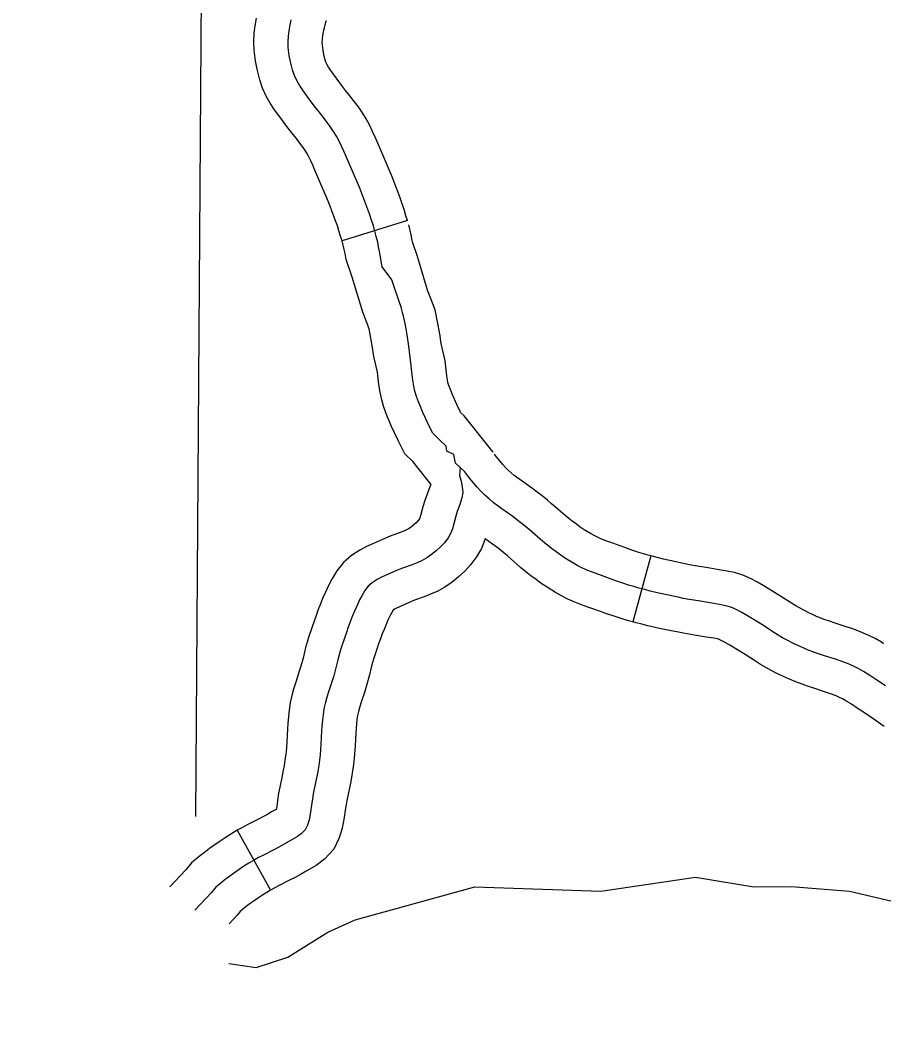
# Model space of a CAD drawing. Extents: x -19 to 366, y -4 to 359.
# Drawn here: x 133.3862 to 133.7443, y 196.471 to 196.8944 of the extents above; entities that cross this region are included whole.
import ezdxf

# ---------------------------------------------------------------- set-up
doc = ezdxf.new("R2010")
doc.units = 0
for name, color, linetype in [('R_Alt Surface', 7, 'Continuous'), ('R_Temp Easement', 7, 'Continuous'), ('Sheet Fence', 7, 'Continuous'), ('T_Indications', 7, 'Continuous')]:
    doc.layers.add(name, color=color, linetype=linetype)

msp = doc.modelspace()

# ---------------------------------------------------------------- linework, layer by layer
at = {"layer": 'R_Alt Surface'}
msp.add_lwpolyline([(133.46312, 197.22896), (133.46238, 197.07972), (133.46228, 197.06618), (133.45884, 196.56392)], dxfattribs=at)
at = {"layer": 'R_Temp Easement'}
msp.add_lwpolyline([(133.47265, 196.50299), (133.48399, 196.50132), (133.49718, 196.50562), (133.51371, 196.51602), (133.52501, 196.52106), (133.57478, 196.53481), (133.62696, 196.53305), (133.66623, 196.53874), (133.69046, 196.53481), (133.70596, 196.53497), (133.73017, 196.53293), (133.75669, 196.52674)], dxfattribs=at)
at = {"layer": 'Sheet Fence'}
for points in [[(139.44064, 1.53154), (139.25106, 10.14733), (139.06082, 18.76327), (138.86992, 27.37935), (138.67836, 35.99557), (138.48613, 44.61194), (138.29325, 53.22845), (138.09971, 61.84511), (137.9055, 70.46191), (137.71065, 79.07885), (137.51513, 87.69595), (137.31896, 96.31318), (137.12214, 104.93057), (136.92466, 113.54809), (136.72653, 122.16577), (136.52775, 130.78359), (136.32832, 139.40156), (136.12824, 148.01968), (135.9275, 156.63794), (135.72612, 165.25636), (135.5241, 173.87492), (135.32143, 182.49362), (135.11811, 191.11248), (134.91415, 199.73149), (134.70954, 208.35064), (134.50429, 216.96995), (134.2984, 225.5894), (134.09187, 234.209), (133.8847, 242.82876), (133.6769, 251.44866), (133.46845, 260.06872), (133.25937, 268.68892), (133.04965, 277.30928), (132.8393, 285.92978), (132.62831, 294.55044), (132.41669, 303.17125), (132.20444, 311.79221), (131.99156, 320.41333), (131.77805, 329.0346), (131.56391, 337.65601), (131.34914, 346.27759)], [(0, 189.51617), (7.11214, 189.52059), (14.22427, 189.53386), (21.33637, 189.55597), (28.44845, 189.58693), (35.56048, 189.62672), (42.67245, 189.67537), (49.78436, 189.73285), (56.89619, 189.79918), (64.00793, 189.87436), (71.11958, 189.95838), (78.23111, 190.05124), (85.34253, 190.15294), (92.45381, 190.26349), (99.56495, 190.38288), (106.67593, 190.51112), (113.78675, 190.6482), (120.89739, 190.79412), (128.00785, 190.94888), (135.11811, 191.11248), (142.22816, 191.28493), (149.33799, 191.46621), (156.44759, 191.65634), (163.55694, 191.85531), (170.66605, 192.06312), (177.77489, 192.27977), (184.88345, 192.50526), (191.99173, 192.73959), (199.09971, 192.98276), (206.20739, 193.23477), (213.31474, 193.49561), (220.42177, 193.7653), (227.52845, 194.04382), (234.63479, 194.33118), (241.74076, 194.62738), (248.84635, 194.93241), (255.95157, 195.24628), (263.05638, 195.56898), (270.16079, 195.90052), (277.26478, 196.24089), (284.36834, 196.5901), (291.47147, 196.94814), (298.57414, 197.31501), (305.67635, 197.69072), (312.77809, 198.07525), (319.87934, 198.46862), (326.9801, 198.87082), (334.08035, 199.28185), (341.18009, 199.7017)]]:
    msp.add_spline(points, degree=3, dxfattribs=at)
at = {"layer": 'T_Indications'}
for p, q in [((133.54676, 196.81133), (133.51962, 196.80293)), ((133.6477, 196.67216), (133.64031, 196.64472)), ((133.47612, 196.55824), (133.48987, 196.53338))]:
    msp.add_line(p, q, dxfattribs=at)
for points in [[(133.51962, 196.80293), (133.51904, 196.80481), (133.51833, 196.80706), (133.51767, 196.80904), (133.51692, 196.81116), (133.51619, 196.81318), (133.5154, 196.81531), (133.51465, 196.81723), (133.51381, 196.81934), (133.50833, 196.83222), (133.50743, 196.83431), (133.50661, 196.83607), (133.50567, 196.83803), (133.50501, 196.83924), (133.50416, 196.84063), (133.50312, 196.84217), (133.50217, 196.84347), (133.50075, 196.84529), (133.4988, 196.84773), (133.49673, 196.85038), (133.49468, 196.85318), (133.49165, 196.85727), (133.48981, 196.86004), (133.48815, 196.86292), (133.48666, 196.86619), (133.48544, 196.86969), (133.48433, 196.87407), (133.48365, 196.87757), (133.48311, 196.88202), (133.483, 196.88564), (133.4832, 196.88911), (133.48356, 196.89216), (133.48411, 196.89529)], [(133.56864, 196.70882), (133.56672, 196.71058), (133.56597, 196.71418), (133.56306, 196.7156), (133.56288, 196.71773), (133.5601, 196.72034), (133.55723, 196.72308), (133.55577, 196.72592), (133.55435, 196.72905), (133.55318, 196.73165), (133.55211, 196.73408), (133.55132, 196.736), (133.55047, 196.73833), (133.54981, 196.74046), (133.54935, 196.74261), (133.54896, 196.74509), (133.54849, 196.74982), (133.54822, 196.75236), (133.54792, 196.75452), (133.54726, 196.75921), (133.54657, 196.7639), (133.54617, 196.76635), (133.54577, 196.76855), (133.54525, 196.771), (133.54471, 196.77315), (133.5441, 196.77529), (133.54337, 196.77767), (133.54095, 196.78467), (133.5403, 196.78664), (133.53633, 196.79206), (133.5353, 196.79771), (133.5348, 196.80037), (133.53441, 196.80236), (133.53384, 196.80472), (133.53325, 196.80695), (133.5326, 196.80906), (133.53184, 196.81145), (133.53111, 196.81364), (133.5303, 196.81593), (133.52953, 196.81807), (133.52868, 196.82037), (133.52786, 196.82246), (133.52694, 196.82476), (133.52138, 196.83783), (133.52039, 196.84012), (133.51945, 196.84214), (133.51831, 196.8445), (133.51731, 196.84635), (133.51612, 196.8483), (133.51475, 196.85033), (133.51349, 196.85205), (133.51189, 196.85409), (133.50995, 196.85654), (133.50805, 196.85895), (133.50613, 196.86159), (133.50329, 196.86543), (133.5019, 196.86752), (133.5008, 196.86943), (133.49986, 196.87149), (133.49906, 196.87379), (133.4982, 196.87717), (133.49769, 196.87979), (133.49728, 196.8831), (133.49721, 196.88544), (133.49735, 196.88786), (133.49762, 196.8901), (133.49804, 196.89252), (133.4985, 196.89458)], [(133.54676, 196.81133), (133.54615, 196.81332), (133.54534, 196.81585), (133.54455, 196.81824), (133.54368, 196.8207), (133.54287, 196.82295), (133.54195, 196.82542), (133.54106, 196.82769), (133.54007, 196.83018), (133.53443, 196.84343), (133.53335, 196.84593), (133.53229, 196.84821), (133.53096, 196.85097), (133.52962, 196.85345), (133.52808, 196.85597), (133.52638, 196.85849), (133.52481, 196.86063), (133.52304, 196.8629), (133.52109, 196.86534), (133.51938, 196.86753), (133.51757, 196.87), (133.51492, 196.87358), (133.51398, 196.875), (133.51344, 196.87593), (133.51306, 196.87678), (133.51267, 196.87789), (133.51207, 196.88027), (133.51173, 196.882), (133.51146, 196.88419), (133.51143, 196.88524), (133.51151, 196.88661), (133.51168, 196.88803), (133.51198, 196.88975), (133.51233, 196.89132), (133.5129, 196.89362), (133.5131, 196.89436)], [(133.58227, 196.71513), (133.57023, 196.7303), (133.56877, 196.7317), (133.56856, 196.73211), (133.56729, 196.7349), (133.56616, 196.73742), (133.56519, 196.73963), (133.56456, 196.74115), (133.56394, 196.74286), (133.56357, 196.74407), (133.56332, 196.74521), (133.56306, 196.74688), (133.56244, 196.75303), (133.56077, 196.76022), (133.56018, 196.76425), (133.55821, 196.77421), (133.5551, 196.78237), (133.55092, 196.79642), (133.54887, 196.80242), (133.54874, 196.80307), (133.54829, 196.80539), (133.54728, 196.80958)], [(133.55646, 196.70195), (133.54919, 196.71111), (133.54568, 196.71446), (133.54298, 196.71974), (133.5414, 196.7232), (133.5402, 196.72588), (133.53904, 196.72852), (133.53808, 196.73086), (133.537, 196.7338), (133.53606, 196.73686), (133.53537, 196.74002), (133.53487, 196.7433), (133.53436, 196.74837), (133.53283, 196.75493), (133.53217, 196.75945), (133.53081, 196.76635), (133.52818, 196.77325), (133.52386, 196.78776), (133.52134, 196.79512), (133.52085, 196.79767), (133.52053, 196.79932), (133.51966, 196.80294)], [(133.6477, 196.67216), (133.64657, 196.67246), (133.6447, 196.673), (133.64276, 196.67359), (133.64065, 196.67428), (133.63875, 196.67493), (133.63647, 196.67574), (133.63203, 196.67734), (133.62952, 196.67824), (133.627, 196.6792), (133.62557, 196.67984), (133.62421, 196.68053), (133.62264, 196.68142), (133.62009, 196.683), (133.61847, 196.68409), (133.61683, 196.68526), (133.61516, 196.68649), (133.61374, 196.6876), (133.61211, 196.68897), (133.60657, 196.6938), (133.6048, 196.6953), (133.60266, 196.69704), (133.6006, 196.69862), (133.59876, 196.69999), (133.59429, 196.70316), (133.59109, 196.70555), (133.58982, 196.70659), (133.58861, 196.70765), (133.58747, 196.70879), (133.58634, 196.71003), (133.58503, 196.71156), (133.58353, 196.71344), (133.58291, 196.71429)], [(133.56864, 196.70882), (133.56841, 196.70549), (133.5691, 196.7031), (133.56952, 196.70084), (133.56969, 196.69843), (133.56938, 196.69626), (133.56849, 196.69348), (133.56744, 196.69059), (133.56681, 196.68857), (133.56603, 196.68549), (133.56541, 196.68339), (133.56464, 196.68141), (133.56358, 196.67958), (133.56207, 196.6776), (133.56045, 196.67584), (133.55867, 196.6742), (133.5568, 196.67269), (133.55473, 196.67127), (133.55285, 196.6702), (133.55084, 196.66929), (133.54873, 196.66847), (133.54465, 196.667), (133.54196, 196.66591), (133.5385, 196.66436), (133.53603, 196.66323), (133.53419, 196.66227), (133.53212, 196.66093), (133.5305, 196.6595), (133.52913, 196.65779), (133.5278, 196.65561), (133.52691, 196.65384), (133.5257, 196.65129), (133.5248, 196.64918), (133.52387, 196.64695), (133.52303, 196.64481), (133.52218, 196.64252), (133.52141, 196.64039), (133.52061, 196.63805), (133.51908, 196.63357), (133.5185, 196.63157), (133.51789, 196.629), (133.51724, 196.62619), (133.5162, 196.62234), (133.5154, 196.61987), (133.51392, 196.61536), (133.51317, 196.61294), (133.51261, 196.61083), (133.51211, 196.6086), (133.51173, 196.6062), (133.51147, 196.60398), (133.51126, 196.60151), (133.51113, 196.59947), (133.51098, 196.59678), (133.51082, 196.59397), (133.51053, 196.58955), (133.51029, 196.58733), (133.50998, 196.58509), (133.50958, 196.58266), (133.50917, 196.58054), (133.50867, 196.57802), (133.5077, 196.57339), (133.50731, 196.57132), (133.50692, 196.56863), (133.50653, 196.56578), (133.50592, 196.56256), (133.50525, 196.56039), (133.50431, 196.55849), (133.50284, 196.55687), (133.5011, 196.55561), (133.49754, 196.55357), (133.49538, 196.5523), (133.49342, 196.55123), (133.49165, 196.55031), (133.48677, 196.54784), (133.485, 196.54692), (133.48283, 196.54572), (133.4809, 196.54456), (133.4789, 196.54329), (133.47695, 196.54198), (133.47498, 196.54063), (133.47308, 196.53925), (133.47116, 196.53782), (133.46933, 196.53637), (133.46725, 196.53463), (133.46542, 196.53246), (133.45858, 196.52511)], [(133.74507, 196.61822), (133.74113, 196.62082), (133.73866, 196.62245), (133.73603, 196.62413), (133.73401, 196.62529), (133.73213, 196.62624), (133.72999, 196.62718), (133.72669, 196.62842), (133.7243, 196.62924), (133.71978, 196.6307), (133.71731, 196.63151), (133.7153, 196.63221), (133.71307, 196.63305), (133.71089, 196.63394), (133.70878, 196.6349), (133.70662, 196.63594), (133.70455, 196.63701), (133.70243, 196.63815), (133.70057, 196.63923), (133.6984, 196.64061), (133.69444, 196.64318), (133.68783, 196.64722), (133.68518, 196.64876), (133.68311, 196.64985), (133.6809, 196.65083), (133.67891, 196.65146), (133.6762, 196.65198), (133.67299, 196.65245), (133.66832, 196.65327), (133.66368, 196.65406), (133.66118, 196.65451), (133.65903, 196.65493), (133.65441, 196.65593), (133.6498, 196.65698), (133.64744, 196.65755), (133.6452, 196.65812), (133.64276, 196.65878), (133.64066, 196.65938), (133.63849, 196.66004), (133.63614, 196.66081), (133.63406, 196.66152), (133.63169, 196.66236), (133.62724, 196.66397), (133.62458, 196.66492), (133.62158, 196.66607), (133.61945, 196.66701), (133.61748, 196.66802), (133.6154, 196.66919), (133.61239, 196.67107), (133.61038, 196.67241), (133.60849, 196.67376), (133.60656, 196.67519), (133.60481, 196.67656), (133.60289, 196.67816), (133.59732, 196.68302), (133.59574, 196.68435), (133.59385, 196.68589), (133.59203, 196.68729), (133.59041, 196.6885), (133.58593, 196.69168), (133.58237, 196.69434), (133.58064, 196.69574), (133.57889, 196.69728), (133.57721, 196.69896), (133.57569, 196.70062), (133.57407, 196.70252), (133.57225, 196.70481), (133.57062, 196.70703), (133.56864, 196.70882)], [(133.55646, 196.70195), (133.55398, 196.69513), (133.55314, 196.69244), (133.55233, 196.68926), (133.55195, 196.68799), (133.55179, 196.68757), (133.55173, 196.68747), (133.55119, 196.68676), (133.55039, 196.68589), (133.54937, 196.68495), (133.54831, 196.68409), (133.5472, 196.68333), (133.5464, 196.68288), (133.54531, 196.68238), (133.54374, 196.68177), (133.53959, 196.68027), (133.5364, 196.67899), (133.53264, 196.6773), (133.52979, 196.676), (133.52703, 196.67456), (133.52349, 196.67227), (133.52017, 196.66933), (133.51749, 196.66597), (133.51538, 196.66253), (133.51414, 196.66006), (133.51275, 196.65712), (133.51171, 196.65471), (133.51069, 196.65226), (133.50976, 196.64988), (133.50884, 196.64741), (133.50801, 196.6451), (133.50717, 196.64266), (133.50553, 196.63784), (133.50494, 196.63581)], [(133.57901, 196.67917), (133.57748, 196.67525), (133.57542, 196.67168), (133.57296, 196.66845), (133.57051, 196.6658), (133.56797, 196.66345), (133.56529, 196.66129), (133.56227, 196.65921), (133.5593, 196.65753), (133.55636, 196.6562), (133.55372, 196.65517), (133.54972, 196.65373), (133.54752, 196.65284), (133.54437, 196.65143), (133.54226, 196.65046), (133.54134, 196.64998), (133.5408, 196.64963), (133.54078, 196.64961), (133.54022, 196.6487), (133.53968, 196.64762), (133.53866, 196.64545), (133.53788, 196.64364), (133.53704, 196.64163), (133.5363, 196.63973), (133.53552, 196.63764), (133.53481, 196.63567), (133.53404, 196.63345), (133.53264, 196.62931), (133.53223, 196.62791)], [(133.64031, 196.64473), (133.63896, 196.64509), (133.63662, 196.64576), (133.63421, 196.6465), (133.63164, 196.64734), (133.62937, 196.64811), (133.62691, 196.64899), (133.62244, 196.6506), (133.61964, 196.6516), (133.61617, 196.65293), (133.61333, 196.65419), (133.61074, 196.65552), (133.60817, 196.65697), (133.60468, 196.65913), (133.6023, 196.66073), (133.60015, 196.66226), (133.59795, 196.66389), (133.59587, 196.66552), (133.59367, 196.66735), (133.58807, 196.67224), (133.58668, 196.67341), (133.58504, 196.67475), (133.58346, 196.67596), (133.58205, 196.67701), (133.57901, 196.67917)], [(133.74431, 196.63569), (133.74339, 196.63628), (133.74077, 196.63779), (133.73819, 196.6391), (133.73534, 196.64034), (133.7315, 196.64179), (133.72878, 196.64272), (133.72418, 196.64421), (133.72187, 196.64497), (133.72013, 196.64557), (133.71826, 196.64627), (133.71651, 196.64699), (133.71479, 196.64777), (133.71296, 196.64865), (133.71117, 196.64957), (133.70938, 196.65054), (133.70795, 196.65137), (133.70606, 196.65257), (133.70201, 196.6552), (133.6951, 196.65942), (133.69205, 196.66119), (133.68931, 196.66263), (133.68595, 196.66413), (133.68241, 196.66525), (133.67856, 196.66599), (133.67523, 196.66647), (133.67074, 196.66726), (133.66613, 196.66805), (133.66381, 196.66846), (133.66191, 196.66884), (133.65749, 196.66979), (133.65306, 196.67081), (133.65085, 196.67134), (133.64878, 196.67186), (133.64769, 196.67216)], [(133.72908, 196.61171), (133.72868, 196.61197), (133.72724, 196.6128), (133.72607, 196.61339), (133.72465, 196.61401), (133.72188, 196.61505), (133.71981, 196.61576), (133.71537, 196.6172), (133.71275, 196.61806), (133.71047, 196.61885), (133.70789, 196.61982), (133.70527, 196.6209), (133.70277, 196.62203), (133.70028, 196.62323), (133.69792, 196.62444), (133.69547, 196.62576), (133.69319, 196.6271), (133.69073, 196.62865), (133.68687, 196.63116), (133.68055, 196.63502), (133.6783, 196.63633), (133.6769, 196.63706), (133.67585, 196.63753), (133.67542, 196.63767), (133.67384, 196.63797), (133.67074, 196.63842), (133.6659, 196.63927), (133.66123, 196.64006), (133.65854, 196.64055), (133.65615, 196.64102), (133.65132, 196.64206), (133.64655, 196.64316), (133.64404, 196.64376), (133.64161, 196.64437), (133.64031, 196.64472)], [(133.50495, 196.63582), (133.50476, 196.63519), (133.50406, 196.63224), (133.50347, 196.62965), (133.50258, 196.6264), (133.50189, 196.62427), (133.50039, 196.61969), (133.49951, 196.61685), (133.49881, 196.61418), (133.49815, 196.61127), (133.49766, 196.60815), (133.49734, 196.60542), (133.49709, 196.60256), (133.49695, 196.60032), (133.49679, 196.59758), (133.49664, 196.59482), (133.49638, 196.59079), (133.49619, 196.58908), (133.49593, 196.58723), (133.49559, 196.58516), (133.49522, 196.58325), (133.49475, 196.58085), (133.49377, 196.57616), (133.4933, 196.57365), (133.49285, 196.57061), (133.49251, 196.56806), (133.49229, 196.56694), (133.49041, 196.56586), (133.48838, 196.56466), (133.48674, 196.56377), (133.48516, 196.56294), (133.48027, 196.56048), (133.47827, 196.55942), (133.47612, 196.55824)], [(133.53224, 196.62795), (133.53172, 196.62577), (133.53102, 196.62273), (133.52982, 196.61829), (133.5289, 196.61547), (133.52745, 196.61104), (133.52683, 196.60903), (133.52642, 196.60748), (133.52607, 196.60593), (133.52581, 196.60425), (133.5256, 196.60254), (133.52543, 196.60046), (133.52531, 196.59861), (133.52516, 196.59598), (133.525, 196.59311), (133.52468, 196.5883), (133.52439, 196.58558), (133.52402, 196.58296), (133.52356, 196.58016), (133.52311, 196.57783), (133.52259, 196.57519), (133.52163, 196.57062), (133.52132, 196.56898), (133.52098, 196.56665), (133.52055, 196.56349), (133.51972, 196.55912), (133.51848, 196.55511), (133.51617, 196.55043), (133.51237, 196.54623), (133.50881, 196.54366), (133.50467, 196.54129), (133.50238, 196.53994), (133.5001, 196.5387), (133.49814, 196.53767), (133.49327, 196.53521), (133.49173, 196.53441), (133.48988, 196.53338)], [(133.74455, 196.60129), (133.74087, 196.6039), (133.73902, 196.60517), (133.73718, 196.60641), (133.73329, 196.60897), (133.73093, 196.61054), (133.72908, 196.61171)], [(133.47612, 196.55824), (133.47575, 196.55803), (133.47343, 196.55665), (133.47113, 196.55518), (133.46898, 196.55374), (133.46678, 196.55223), (133.46467, 196.55069), (133.4625, 196.54908), (133.46036, 196.54738), (133.4572, 196.54473), (133.45479, 196.54189), (133.44818, 196.5348)], [(133.48992, 196.5334), (133.48837, 196.53248), (133.48667, 196.53139), (133.48492, 196.53022), (133.48318, 196.52902), (133.48149, 196.5278), (133.47981, 196.52655), (133.4783, 196.52535), (133.4773, 196.52452), (133.47605, 196.52303), (133.47275, 196.51949)]]:
    msp.add_lwpolyline(points, dxfattribs=at)

doc.saveas('drawing.dxf')
